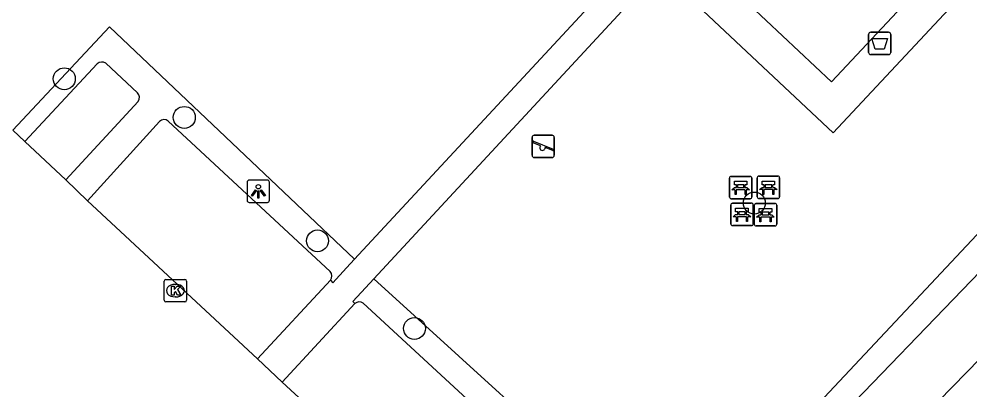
# Model space of a CAD drawing. Extents: x 159040 to 160094, y 381214 to 382518.
# Drawn here: x 159528.9 to 159571.35, y 381630.16 to 381646.71 of the extents above; entities that cross this region are included whole.
import ezdxf

# ---------------------------------------------------------------- set-up
doc = ezdxf.new("R2010")
doc.units = 0
for name, color, linetype in [('IMGEO_Afvalbak', 7, 'Continuous'), ('IMGEO_Bank', 7, 'Continuous'), ('IMGEO_Boom', 7, 'Continuous'), ('IMGEO_Haag', 7, 'Continuous'), ('IMGEO_Kolk', 7, 'Continuous'), ('IMGEO_Lichtpunt', 7, 'Continuous'), ('IMGEO_Parkeervlak_open', 7, 'Continuous'), ('IMGEO_Rijbaan_lokaal_open', 7, 'Continuous'), ('IMGEO_Speelvoorziening', 7, 'Continuous'), ('IMGEO_Voetpad_open', 7, 'Continuous')]:
    doc.layers.add(name, color=color, linetype=linetype)

msp = doc.modelspace()

# ---------------------------------------------------------------- linework, layer by layer
at = {"layer": 'IMGEO_Afvalbak'}
for p, q in [((159566.824, 381645.219), (159566.824, 381646.019)), ((159566.824, 381646.019), (159566.824, 381645.219)), ((159566.924, 381646.119), (159567.714, 381646.119)), ((159567.714, 381646.119), (159566.924, 381646.119)), ((159567.814, 381646.019), (159567.814, 381645.219)), ((159567.814, 381645.219), (159567.814, 381646.019)), ((159567.714, 381645.119), (159566.924, 381645.119)), ((159566.924, 381645.119), (159567.714, 381645.119))]:
    msp.add_line(p, q, dxfattribs=at)
msp.add_lwpolyline([(159566.967, 381645.833), (159567.671, 381645.833), (159567.522, 381645.363), (159567.116, 381645.363), (159566.967, 381645.833)], dxfattribs=at)
for centre, start, end in [((159566.924, 381646.019), 90, 180), ((159566.924, 381646.019), 90, 180), ((159567.714, 381646.019), 0, 90), ((159567.714, 381646.019), 360, 90), ((159566.924, 381645.219), 180, 270), ((159566.924, 381645.219), 180, 270), ((159567.714, 381645.219), 270, 0), ((159567.714, 381645.219), 270, 0)]:
    msp.add_arc(centre, 0.1, start, end, dxfattribs=at)
at = {"layer": 'IMGEO_Bank'}
for p, q in [((159560.613, 381638.762), (159560.613, 381639.603)), ((159560.613, 381639.603), (159560.613, 381638.762)), ((159560.688, 381639.687), (159561.529, 381639.687)), ((159561.529, 381639.687), (159560.688, 381639.687)), ((159561.613, 381639.612), (159561.613, 381638.771)), ((159561.613, 381638.771), (159561.613, 381639.612)), ((159561.849, 381638.771), (159561.849, 381639.612)), ((159561.849, 381639.612), (159561.849, 381638.771)), ((159561.924, 381639.696), (159562.765, 381639.696)), ((159562.765, 381639.696), (159561.924, 381639.696)), ((159562.849, 381639.621), (159562.849, 381638.78)), ((159562.849, 381638.78), (159562.849, 381639.621)), ((159561.31, 381639.085), (159560.917, 381639.085)), ((159560.922, 381639.193), (159560.922, 381639.299)), ((159560.966, 381639.299), (159560.966, 381639.193)), ((159561.254, 381639.305), (159560.972, 381639.305)), ((159560.972, 381639.187), (159561.254, 381639.187)), ((159561.26, 381639.193), (159561.26, 381639.299)), ((159561.304, 381639.299), (159561.304, 381639.193)), ((159562.546, 381639.094), (159562.153, 381639.094)), ((159562.158, 381639.202), (159562.158, 381639.308)), ((159562.202, 381639.308), (159562.202, 381639.202)), ((159562.49, 381639.314), (159562.208, 381639.314)), ((159562.208, 381639.196), (159562.49, 381639.196)), ((159562.496, 381639.202), (159562.496, 381639.308)), ((159562.54, 381639.308), (159562.54, 381639.202)), ((159561.538, 381638.687), (159560.697, 381638.687)), ((159560.697, 381638.687), (159561.538, 381638.687)), ((159562.774, 381638.696), (159561.933, 381638.696)), ((159561.933, 381638.696), (159562.774, 381638.696)), ((159560.671, 381637.564), (159560.671, 381638.405)), ((159560.671, 381638.405), (159560.671, 381637.564)), ((159560.746, 381638.489), (159561.587, 381638.489)), ((159561.587, 381638.489), (159560.746, 381638.489)), ((159560.98, 381637.995), (159560.98, 381638.101)), ((159561.024, 381638.101), (159561.024, 381637.995)), ((159561.312, 381638.107), (159561.03, 381638.107)), ((159561.318, 381637.995), (159561.318, 381638.101)), ((159561.362, 381638.101), (159561.362, 381637.995)), ((159561.671, 381638.414), (159561.671, 381637.573)), ((159561.671, 381637.573), (159561.671, 381638.414)), ((159561.719, 381637.549), (159561.719, 381638.39)), ((159561.719, 381638.39), (159561.719, 381637.549)), ((159561.794, 381638.474), (159562.635, 381638.474)), ((159562.635, 381638.474), (159561.794, 381638.474)), ((159562.028, 381637.98), (159562.028, 381638.086)), ((159562.072, 381638.086), (159562.072, 381637.98)), ((159562.36, 381638.092), (159562.078, 381638.092)), ((159562.366, 381637.98), (159562.366, 381638.086)), ((159562.41, 381638.086), (159562.41, 381637.98)), ((159562.719, 381638.399), (159562.719, 381637.558)), ((159562.719, 381637.558), (159562.719, 381638.399)), ((159561.368, 381637.887), (159560.975, 381637.887)), ((159561.03, 381637.989), (159561.312, 381637.989)), ((159562.416, 381637.872), (159562.023, 381637.872)), ((159562.078, 381637.974), (159562.36, 381637.974)), ((159561.596, 381637.489), (159560.755, 381637.489)), ((159560.755, 381637.489), (159561.596, 381637.489)), ((159562.644, 381637.474), (159561.803, 381637.474)), ((159561.803, 381637.474), (159562.644, 381637.474))]:
    msp.add_line(p, q, dxfattribs=at)
for points in [[(159560.916, 381639.305), (159560.83, 381639.305), (159560.83, 381639.466), (159561.393, 381639.466), (159561.393, 381639.305), (159561.31, 381639.305)], [(159562.152, 381639.314), (159562.066, 381639.314), (159562.066, 381639.475), (159562.629, 381639.475), (159562.629, 381639.314), (159562.546, 381639.314)], [(159560.86, 381639.085), (159560.718, 381639.085), (159560.83, 381639.187), (159560.916, 381639.187)], [(159560.91, 381639.078), (159560.91, 381638.871), (159560.867, 381638.871), (159560.867, 381639.078)], [(159561.31, 381639.187), (159561.393, 381639.187), (159561.505, 381639.085), (159561.366, 381639.085)], [(159561.36, 381639.078), (159561.36, 381638.871), (159561.316, 381638.871), (159561.316, 381639.078)], [(159562.096, 381639.094), (159561.954, 381639.094), (159562.066, 381639.196), (159562.152, 381639.196)], [(159562.146, 381639.087), (159562.146, 381638.88), (159562.103, 381638.88), (159562.103, 381639.087)], [(159562.546, 381639.196), (159562.629, 381639.196), (159562.741, 381639.094), (159562.602, 381639.094)], [(159562.596, 381639.087), (159562.596, 381638.88), (159562.552, 381638.88), (159562.552, 381639.087)], [(159560.974, 381638.107), (159560.888, 381638.107), (159560.888, 381638.268), (159561.451, 381638.268), (159561.451, 381638.107), (159561.368, 381638.107)], [(159562.022, 381638.092), (159561.936, 381638.092), (159561.936, 381638.253), (159562.499, 381638.253), (159562.499, 381638.092), (159562.416, 381638.092)], [(159560.918, 381637.887), (159560.776, 381637.887), (159560.888, 381637.989), (159560.974, 381637.989)], [(159560.968, 381637.88), (159560.968, 381637.673), (159560.925, 381637.673), (159560.925, 381637.88)], [(159561.368, 381637.989), (159561.451, 381637.989), (159561.563, 381637.887), (159561.424, 381637.887)], [(159561.418, 381637.88), (159561.418, 381637.673), (159561.374, 381637.673), (159561.374, 381637.88)], [(159561.966, 381637.872), (159561.824, 381637.872), (159561.936, 381637.974), (159562.022, 381637.974)], [(159562.016, 381637.865), (159562.016, 381637.658), (159561.973, 381637.658), (159561.973, 381637.865)], [(159562.416, 381637.974), (159562.499, 381637.974), (159562.611, 381637.872), (159562.472, 381637.872)], [(159562.466, 381637.865), (159562.466, 381637.658), (159562.422, 381637.658), (159562.422, 381637.865)]]:
    msp.add_lwpolyline(points, dxfattribs=at)
for centre, radius, start, end in [((159560.691, 381639.609), 0.0779, 92.4484, 184.2845), ((159560.691, 381639.609), 0.0779, 92.4484, 184.2845), ((159561.535, 381639.609), 0.0779, 2.4484, 94.2845), ((159561.535, 381639.609), 0.0779, 2.4484, 94.2845), ((159561.927, 381639.618), 0.0779, 92.4484, 184.2845), ((159561.927, 381639.618), 0.0779, 92.4484, 184.2845), ((159562.771, 381639.618), 0.0779, 2.4484, 94.2845), ((159562.771, 381639.618), 0.0779, 2.4484, 94.2845), ((159560.86, 381639.078), 0.00671, 2.8957, 87.1043), ((159560.917, 381639.078), 0.00671, 92.8957, 177.1043), ((159560.915, 381639.298), 0.00671, 2.8957, 87.1043), ((159560.915, 381639.194), 0.00671, 272.8957, 357.1043), ((159560.972, 381639.298), 0.00671, 92.8957, 177.1043), ((159560.972, 381639.194), 0.00671, 182.8957, 267.1043), ((159561.254, 381639.298), 0.00671, 2.8957, 87.1043), ((159561.254, 381639.194), 0.00671, 272.8957, 357.1043), ((159561.311, 381639.298), 0.00671, 92.8957, 177.1043), ((159561.311, 381639.194), 0.00671, 182.8957, 267.1043), ((159561.309, 381639.078), 0.00671, 2.8957, 87.1043), ((159561.366, 381639.078), 0.00671, 92.8957, 177.1043), ((159562.096, 381639.087), 0.00671, 2.8957, 87.1043), ((159562.153, 381639.087), 0.00671, 92.8957, 177.1043), ((159562.151, 381639.307), 0.00671, 2.8957, 87.1043), ((159562.151, 381639.203), 0.00671, 272.8957, 357.1043), ((159562.208, 381639.307), 0.00671, 92.8957, 177.1043), ((159562.208, 381639.203), 0.00671, 182.8957, 267.1043), ((159562.49, 381639.307), 0.00671, 2.8957, 87.1043), ((159562.49, 381639.203), 0.00671, 272.8957, 357.1043), ((159562.547, 381639.307), 0.00671, 92.8957, 177.1043), ((159562.547, 381639.203), 0.00671, 182.8957, 267.1043), ((159562.545, 381639.087), 0.00671, 2.8957, 87.1043), ((159562.602, 381639.087), 0.00671, 92.8957, 177.1043), ((159560.691, 381638.765), 0.0779, 182.4484, 274.2845), ((159560.691, 381638.765), 0.0779, 182.4484, 274.2845), ((159561.535, 381638.765), 0.0779, 272.4484, 4.2845), ((159561.535, 381638.765), 0.0779, 272.4484, 4.2845), ((159561.927, 381638.774), 0.0779, 182.4484, 274.2845), ((159561.927, 381638.774), 0.0779, 182.4484, 274.2845), ((159562.771, 381638.774), 0.0779, 272.4484, 4.2845), ((159562.771, 381638.774), 0.0779, 272.4484, 4.2845), ((159560.749, 381638.411), 0.0779, 92.4484, 184.2845), ((159560.749, 381638.411), 0.0779, 92.4484, 184.2845), ((159560.973, 381638.1), 0.00671, 2.8957, 87.1043), ((159561.03, 381638.1), 0.00671, 92.8957, 177.1043), ((159561.312, 381638.1), 0.00671, 2.8957, 87.1043), ((159561.369, 381638.1), 0.00671, 92.8957, 177.1043), ((159561.593, 381638.411), 0.0779, 2.4484, 94.2845), ((159561.593, 381638.411), 0.0779, 2.4484, 94.2845), ((159561.797, 381638.396), 0.0779, 92.4484, 184.2845), ((159561.797, 381638.396), 0.0779, 92.4484, 184.2845), ((159562.021, 381638.085), 0.00671, 2.8957, 87.1043), ((159562.078, 381638.085), 0.00671, 92.8957, 177.1043), ((159562.36, 381638.085), 0.00671, 2.8957, 87.1043), ((159562.417, 381638.085), 0.00671, 92.8957, 177.1043), ((159562.641, 381638.396), 0.0779, 2.4484, 94.2845), ((159562.641, 381638.396), 0.0779, 2.4484, 94.2845), ((159560.918, 381637.88), 0.00671, 2.8957, 87.1043), ((159560.975, 381637.88), 0.00671, 92.8957, 177.1043), ((159560.973, 381637.996), 0.00671, 272.8957, 357.1043), ((159561.03, 381637.996), 0.00671, 182.8957, 267.1043), ((159561.312, 381637.996), 0.00671, 272.8957, 357.1043), ((159561.369, 381637.996), 0.00671, 182.8957, 267.1043), ((159561.367, 381637.88), 0.00671, 2.8957, 87.1043), ((159561.424, 381637.88), 0.00671, 92.8957, 177.1043), ((159561.966, 381637.865), 0.00671, 2.8957, 87.1043), ((159562.023, 381637.865), 0.00671, 92.8957, 177.1043), ((159562.021, 381637.981), 0.00671, 272.8957, 357.1043), ((159562.078, 381637.981), 0.00671, 182.8957, 267.1043), ((159562.36, 381637.981), 0.00671, 272.8957, 357.1043), ((159562.417, 381637.981), 0.00671, 182.8957, 267.1043), ((159562.415, 381637.865), 0.00671, 2.8957, 87.1043), ((159562.472, 381637.865), 0.00671, 92.8957, 177.1043), ((159560.749, 381637.567), 0.0779, 182.4484, 274.2845), ((159560.749, 381637.567), 0.0779, 182.4484, 274.2845), ((159561.593, 381637.567), 0.0779, 272.4484, 4.2845), ((159561.593, 381637.567), 0.0779, 272.4484, 4.2845), ((159561.797, 381637.552), 0.0779, 182.4484, 274.2845), ((159561.797, 381637.552), 0.0779, 182.4484, 274.2845), ((159562.641, 381637.552), 0.0779, 272.4484, 4.2845), ((159562.641, 381637.552), 0.0779, 272.4484, 4.2845)]:
    msp.add_arc(centre, radius, start, end, dxfattribs=at)
at = {"layer": 'IMGEO_Boom'}
for centre in [(159530.916, 381644.042), (159536.273, 381642.317), (159561.721, 381638.496), (159542.222, 381636.808), (159546.548, 381632.901)]:
    msp.add_circle(centre, 0.489, dxfattribs=at)
at = {"layer": 'IMGEO_Haag'}
for points in [[(159579.729, 381662.127), (159587.972, 381654.486), (159558.259, 381622.813), (159556.116, 381624.762)], [(159547.363, 381610.113), (159589.438, 381653.741), (159589.75, 381654.065), (159590.063, 381654.389), (159590.375, 381654.713)], [(159557.51, 381648.9), (159565.241, 381641.635), (159570.836, 381647.627), (159570.528, 381647.911)], [(159528.622, 381641.741), (159532.928, 381646.356), (159543.875, 381635.985)], [(159544.735, 381635.116), (159556.116, 381624.762)]]:
    msp.add_lwpolyline(points, dxfattribs=at)
at = {"layer": 'IMGEO_Kolk'}
for p, q in [((159535.375, 381634.162), (159535.375, 381635.014)), ((159535.45, 381635.088), (159536.302, 381635.088)), ((159535.863, 381634.868), (159535.888, 381634.868)), ((159536.376, 381635.014), (159536.376, 381634.162)), ((159535.886, 381634.308), (159535.861, 381634.308)), ((159536.302, 381634.088), (159535.45, 381634.088))]:
    msp.add_line(p, q, dxfattribs=at)
for points in [[(159535.375, 381634.162), (159535.375, 381635.014)], [(159535.45, 381635.088), (159536.302, 381635.088)], [(159535.696, 381634.788), (159535.819, 381634.788), (159535.819, 381634.637), (159535.949, 381634.788), (159536.113, 381634.788), (159535.967, 381634.637), (159536.12, 381634.388), (159535.968, 381634.388), (159535.883, 381634.552), (159535.819, 381634.485), (159535.819, 381634.388), (159535.696, 381634.388), (159535.696, 381634.788)], [(159536.376, 381635.014), (159536.376, 381634.162)], [(159536.302, 381634.088), (159535.45, 381634.088)]]:
    msp.add_lwpolyline(points, dxfattribs=at)
for centre, start, end in [((159535.452, 381635.012), 91.552, 178.448), ((159535.452, 381635.012), 91.552, 178.448), ((159536.3, 381635.012), 1.552, 88.448), ((159536.3, 381635.012), 1.552, 88.448), ((159535.452, 381634.164), 181.552, 268.448), ((159535.452, 381634.164), 181.552, 268.448), ((159536.3, 381634.164), 271.552, 358.448), ((159536.3, 381634.164), 271.552, 358.448)]:
    msp.add_arc(centre, 0.0765, start, end, dxfattribs=at)
for centre, major_axis, ratio, start_param, end_param in [((159535.862, 381634.588), (-0.387, 0.002), 0.722429, 4.712389, 7.853982), ((159535.887, 381634.588), (-0.39, 0.002), 0.717154, 1.570796, 4.712389)]:
    msp.add_ellipse(centre, major_axis=major_axis, ratio=ratio, start_param=start_param, end_param=end_param, dxfattribs=at)
at = {"layer": 'IMGEO_Lichtpunt'}
for p, q in [((159539.081, 381639.425), (159539.081, 381638.618)), ((159539.081, 381639.425), (159539.081, 381638.618)), ((159539.983, 381639.52), (159539.175, 381639.52)), ((159539.983, 381639.52), (159539.175, 381639.52)), ((159540.077, 381638.618), (159540.077, 381639.425)), ((159540.077, 381638.618), (159540.077, 381639.425)), ((159539.175, 381638.524), (159539.983, 381638.524)), ((159539.175, 381638.524), (159539.983, 381638.524))]:
    msp.add_line(p, q, dxfattribs=at)
for points in [[(159539.455, 381639.089), (159539.494, 381639.061), (159539.306, 381638.799), (159539.268, 381638.826), (159539.455, 381639.089)], [(159539.557, 381639.041), (159539.604, 381639.041), (159539.604, 381638.719), (159539.557, 381638.719), (159539.557, 381639.041)], [(159539.667, 381639.061), (159539.705, 381639.088), (159539.892, 381638.826), (159539.853, 381638.798), (159539.667, 381639.061)]]:
    msp.add_lwpolyline(points, dxfattribs=at)
msp.add_circle((159539.58, 381639.223), 0.0994, dxfattribs=at)
for centre, start, end in [((159539.175, 381639.425), 90, 180), ((159539.175, 381639.425), 90, 180), ((159539.983, 381639.425), 0, 90), ((159539.983, 381639.425), 0, 90), ((159539.175, 381638.618), 180, 270), ((159539.175, 381638.618), 180, 270), ((159539.983, 381638.618), 270, 0), ((159539.983, 381638.618), 270, 360)]:
    msp.add_arc(centre, 0.0946, start, end, dxfattribs=at)
at = {"layer": 'IMGEO_Parkeervlak_open'}
for points in [[(159535.162, 381642.132), (159531.955, 381638.602)], [(159542.78, 381635.444), (159535.56, 381642.152)], [(159544.262, 381634.032), (159549.663, 381629.043)]]:
    msp.add_lwpolyline(points, dxfattribs=at)
for centre, radius, start, end in [((159535.371, 381641.942), 0.283, 48.0905, 137.663), ((159542.557, 381635.237), 0.304, 322.0642, 42.8771), ((159544.09, 381633.772), 0.312, 56.5491, 131.0387)]:
    msp.add_arc(centre, radius, start, end, dxfattribs=at)
at = {"layer": 'IMGEO_Rijbaan_lokaal_open'}
for points in [[(159529.155, 381641.24), (159528.622, 381641.741)], [(159530.991, 381639.525), (159529.155, 381641.24)], [(159531.955, 381638.602), (159530.991, 381639.525)], [(159539.546, 381631.543), (159531.955, 381638.602)], [(159540.645, 381630.508), (159539.546, 381631.543)], [(159546.69, 381624.937), (159540.645, 381630.508)]]:
    msp.add_lwpolyline(points, dxfattribs=at)
at = {"layer": 'IMGEO_Speelvoorziening'}
for p, q in [((159551.9, 381641.525), (159552.69, 381641.525)), ((159552.69, 381641.525), (159551.9, 381641.525)), ((159551.8, 381640.625), (159551.8, 381641.425)), ((159551.8, 381641.425), (159551.8, 381640.625)), ((159552.183, 381641.053), (159551.844, 381641.19)), ((159551.869, 381641.25), (159552.745, 381640.897)), ((159552.79, 381641.425), (159552.79, 381640.625)), ((159552.79, 381640.625), (159552.79, 381641.425)), ((159552.721, 381640.837), (159552.381, 381640.974)), ((159552.69, 381640.525), (159551.9, 381640.525)), ((159551.9, 381640.525), (159552.69, 381640.525))]:
    msp.add_line(p, q, dxfattribs=at)
for centre, radius, start, end in [((159551.9, 381641.425), 0.1, 90, 180), ((159551.9, 381641.425), 0.1, 90, 180), ((159552.69, 381641.425), 0.1, 0, 90), ((159552.69, 381641.425), 0.1, 360, 90), ((159551.857, 381641.22), 0.0327, 68.078, 248.078), ((159552.262, 381640.963), 0.12, 130.9928, 5.1632), ((159551.9, 381640.625), 0.1, 180, 270), ((159551.9, 381640.625), 0.1, 180, 270), ((159552.69, 381640.625), 0.1, 270, 0), ((159552.69, 381640.625), 0.1, 270, 0), ((159552.733, 381640.867), 0.0327, 248.078, 68.078)]:
    msp.add_arc(centre, radius, start, end, dxfattribs=at)
at = {"layer": 'IMGEO_Voetpad_open'}
for points in [[(159592.39, 381652.845), (159583.355, 381643.112), (159575.361, 381635.134), (159573.041, 381632.819), (159554.495, 381613.846), (159548.119, 381607.324)], [(159570.528, 381647.911), (159570.249, 381648.17), (159569.956, 381648.441), (159569.663, 381648.713), (159565.167, 381643.9), (159558.598, 381650.074), (159558.326, 381649.78), (159558.054, 381649.487), (159557.782, 381649.194), (159557.51, 381648.9)], [(159543.875, 381635.985), (159556.621, 381649.728)], [(159557.51, 381648.9), (159544.735, 381635.116)], [(159532.389, 381644.703), (159529.155, 381641.24)], [(159534.181, 381643.414), (159532.764, 381644.736)], [(159530.991, 381639.525), (159534.216, 381643.03)], [(159542.797, 381635.05), (159542.907, 381634.942), (159543.522, 381635.605), (159543.875, 381635.985)], [(159544.735, 381635.116), (159544.356, 381634.707), (159543.791, 381634.097), (159543.885, 381634.007)], [(159539.546, 381631.543), (159542.797, 381635.05)], [(159543.885, 381634.007), (159540.645, 381630.508)]]:
    msp.add_lwpolyline(points, dxfattribs=at)
for centre, radius, start, end in [((159532.596, 381644.501), 0.289, 54.3348, 135.7234), ((159533.992, 381643.203), 0.283, 322.2699, 48.1458)]:
    msp.add_arc(centre, radius, start, end, dxfattribs=at)

doc.saveas('drawing.dxf')
